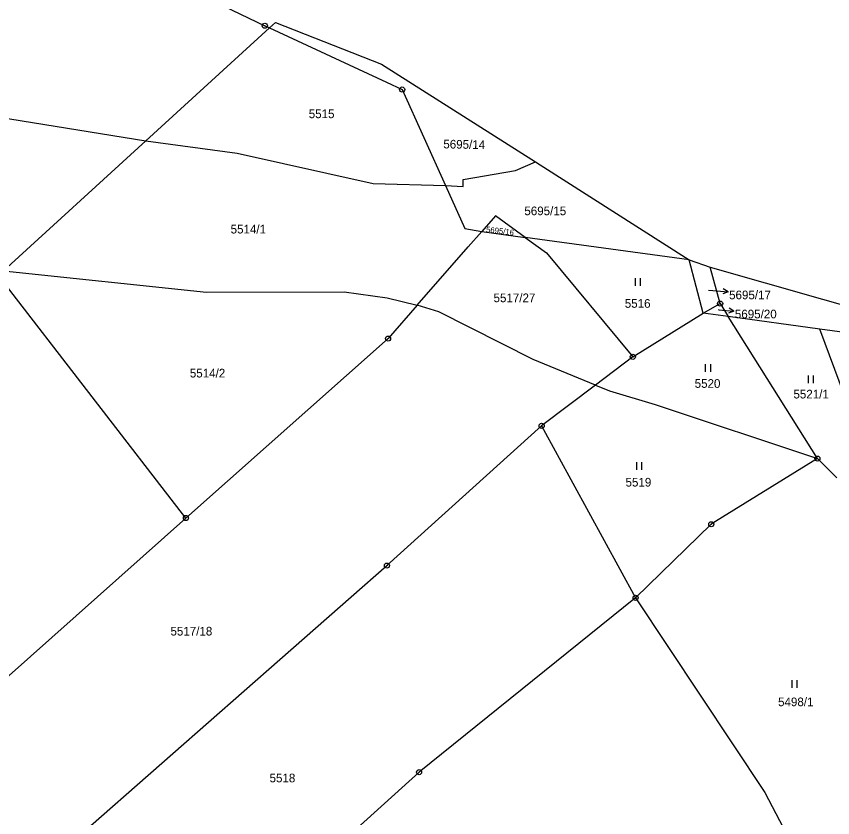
# Model space of a CAD drawing. Extents: x -644096 to -634268, y -1141430 to -1133463.
# Drawn here: x -638477.9 to -638317.5, y -1139805.7 to -1139648.3 of the extents above; entities that cross this region are included whole.
import ezdxf

# ---------------------------------------------------------------- set-up
doc = ezdxf.new("R2010")
doc.units = 0
for name, color, linetype in [('_CIVIL_CONSTRUCTION', 7, 'Continuous'), ('svrsek_osa_sjezdy', 7, 'Continuous'), ('svrsek_osa_VRT', 7, 'Continuous'), ('svrsek_popisy_VRT', 7, 'Continuous'), ('terminal_VRT', 7, 'Continuous')]:
    doc.layers.add(name, color=color, linetype=linetype)

msp = doc.modelspace()

# ---------------------------------------------------------------- linework, layer by layer
at = {"layer": '_CIVIL_CONSTRUCTION'}
for centre, radius in [((-638429.1, -1139650.18), 0.5), ((-638429.1, -1139650.18), 0.0303), ((-638402.11, -1139662.71), 0.5), ((-638402.11, -1139662.71), 0.0303), ((-638339.65, -1139704.76), 0.5), ((-638339.65, -1139704.76), 0.0303), ((-638404.89, -1139711.63), 0.5), ((-638404.89, -1139711.63), 0.0303), ((-638356.8, -1139715.2), 0.5), ((-638356.8, -1139715.2), 0.0303), ((-638374.71, -1139728.76), 0.5), ((-638374.71, -1139728.76), 0.0303), ((-638320.55, -1139735.19), 0.5), ((-638320.55, -1139735.19), 0.0303), ((-638444.6, -1139746.86), 0.5), ((-638444.6, -1139746.86), 0.0303), ((-638341.4, -1139748.08), 0.5), ((-638341.4, -1139748.08), 0.0303), ((-638405.1, -1139756.2), 0.5), ((-638405.1, -1139756.2), 0.0303), ((-638356.25, -1139762.54), 0.5), ((-638356.25, -1139762.54), 0.0303), ((-638398.79, -1139796.78), 0.5), ((-638398.79, -1139796.78), 0.0303)]:
    msp.add_circle(centre, radius, dxfattribs=at)
at = {"layer": 'svrsek_osa_sjezdy'}
for p, q in [((-638356.29, -1139701.24), (-638356.29, -1139699.74)), ((-638355.29, -1139701.24), (-638355.29, -1139699.74)), ((-638342.5, -1139718.15), (-638342.5, -1139716.65)), ((-638341.5, -1139718.15), (-638341.5, -1139716.65)), ((-638322.31, -1139720.37), (-638322.31, -1139718.87)), ((-638321.31, -1139720.37), (-638321.31, -1139718.87)), ((-638356.01, -1139737.4), (-638356.01, -1139735.9)), ((-638355.01, -1139737.4), (-638355.01, -1139735.9)), ((-638325.53, -1139780.22), (-638325.53, -1139778.72)), ((-638324.53, -1139780.22), (-638324.53, -1139778.72))]:
    msp.add_line(p, q, dxfattribs=at)
at = {"layer": 'svrsek_popisy_VRT'}
for p, q in [((-638341.96, -1139702.14), (-638341.05, -1139702.21)), ((-638341.05, -1139702.21), (-638338.06, -1139702.42)), ((-638338.06, -1139702.42), (-638339.09, -1139702.85)), ((-638338.06, -1139702.42), (-638339.02, -1139701.85)), ((-638339.98, -1139705.94), (-638339.92, -1139705.95)), ((-638339.92, -1139705.95), (-638336.94, -1139706.26)), ((-638336.94, -1139706.26), (-638337.98, -1139706.66)), ((-638336.94, -1139706.26), (-638337.88, -1139705.66))]:
    msp.add_line(p, q, dxfattribs=at)
at = {"layer": 'terminal_VRT'}
for p, q in [((-638428.18, -1139650.61), (-638452.49, -1139672.8)), ((-638428.18, -1139650.61), (-638405.16, -1139661.29)), ((-638452.49, -1139672.8), (-638480.43, -1139698.32)), ((-638386.47, -1139690.6), (-638377.95, -1139691.77)), ((-638345.76, -1139696.18), (-638377.95, -1139691.77)), ((-638345.76, -1139696.18), (-638341.58, -1139697.57)), ((-638342.97, -1139706.6), (-638345.76, -1139696.18)), ((-638339.65, -1139704.76), (-638341.58, -1139697.57)), ((-638444.6, -1139746.86), (-638481.46, -1139699.26)), ((-638342.97, -1139706.6), (-638339.65, -1139704.76)), ((-638339.65, -1139704.76), (-638338.07, -1139707.28)), ((-638356.8, -1139715.2), (-638342.97, -1139706.6)), ((-638338.07, -1139707.28), (-638342.97, -1139706.6)), ((-638320.09, -1139709.76), (-638338.07, -1139707.28)), ((-638320.55, -1139735.19), (-638338.07, -1139707.28)), ((-638315.23, -1139722.82), (-638320.09, -1139709.76)), ((-638308.59, -1139711.34), (-638320.09, -1139709.76)), ((-638356.8, -1139715.2), (-638364.13, -1139720.75)), ((-638364.13, -1139720.75), (-638374.71, -1139728.76)), ((-638374.71, -1139728.76), (-638356.25, -1139762.54)), ((-638316.7, -1139739), (-638320.55, -1139735.19))]:
    msp.add_line(p, q, dxfattribs=at)
for points in [[(-638455, -1139637.72), (-638429.1, -1139650.18), (-638428.18, -1139650.61)], [(-638428.18, -1139650.61), (-638427.01, -1139649.54), (-638406.18, -1139657.73), (-638375.92, -1139676.93)], [(-638544.47, -1139656.9), (-638535.13, -1139659.46), (-638452.49, -1139672.8)], [(-638405.16, -1139661.29), (-638402.11, -1139662.71), (-638393.63, -1139681.53)], [(-638452.49, -1139672.8), (-638434.55, -1139675.22), (-638407.81, -1139681.17), (-638393.63, -1139681.53)], [(-638393.63, -1139681.53), (-638390.14, -1139681.76), (-638390.14, -1139680.38), (-638379.87, -1139678.59), (-638375.92, -1139676.93)], [(-638375.92, -1139676.93), (-638375, -1139677.51), (-638345.76, -1139696.18)], [(-638393.63, -1139681.53), (-638389.81, -1139690), (-638386.47, -1139690.6)], [(-638377.95, -1139691.77), (-638383.77, -1139687.52), (-638386.47, -1139690.6)], [(-638399.14, -1139705.06), (-638389.12, -1139693.63), (-638386.47, -1139690.6)], [(-638377.95, -1139691.77), (-638373.78, -1139694.81), (-638356.8, -1139715.2)], [(-638341.58, -1139697.57), (-638308.74, -1139706.95), (-638279.49, -1139708.35)], [(-638480.43, -1139698.32), (-638440.56, -1139702.49), (-638413.48, -1139702.44), (-638405.06, -1139703.61), (-638399.14, -1139705.06)], [(-638399.14, -1139705.06), (-638404.89, -1139711.63), (-638444.6, -1139746.86)], [(-638364.13, -1139720.75), (-638376.35, -1139715.72), (-638394.9, -1139706.4), (-638399.14, -1139705.06)], [(-638364.13, -1139720.75), (-638361.39, -1139721.87), (-638352.4, -1139724.6), (-638320.55, -1139735.19)], [(-638506.61, -1139848.51), (-638482.28, -1139823.86), (-638405.1, -1139756.2), (-638374.71, -1139728.76)], [(-638320.55, -1139735.19), (-638341.4, -1139748.08), (-638356.25, -1139762.54)], [(-638444.6, -1139746.86), (-638479.32, -1139777.81), (-638531.37, -1139829.65)], [(-638356.25, -1139762.54), (-638398.79, -1139796.78), (-638444.37, -1139837.96), (-638477, -1139868.52)], [(-638356.25, -1139762.54), (-638330.84, -1139800.76), (-638317.88, -1139825.5)]]:
    msp.add_lwpolyline(points, dxfattribs=at)

# ---------------------------------------------------------------- texts
at = {"layer": 'svrsek_osa_VRT'}
for s, p in [('5515', (-638420.47, -1139668.33)), ('5695/15', (-638378.11, -1139687.39)), ('5514/1', (-638435.81, -1139690.98)), ('5517/27', (-638384.16, -1139704.47)), ('5695/17', (-638337.89, -1139703.9)), ('5516', (-638358.38, -1139705.57)), ('5695/20', (-638336.75, -1139707.65)), ('5514/2', (-638443.82, -1139719.26)), ('5520', (-638344.65, -1139721.29)), ('5521/1', (-638325.25, -1139723.38)), ('5519', (-638358.23, -1139740.68)), ('5517/18', (-638447.63, -1139769.94)), ('5498/1', (-638328.27, -1139783.82)), ('5518', (-638428.16, -1139798.77))]:
    msp.add_text(s, height=1.7, dxfattribs=at).set_placement(p)
for s, height, rotation, p in [('5695/14', 1.7, 359, (-638394.04, -1139674.26)), ('5695/16', 1.14, 353, (-638385.69, -1139690.72))]:
    msp.add_text(s, height=height, rotation=rotation, dxfattribs=at).set_placement(p)

doc.saveas('drawing.dxf')
